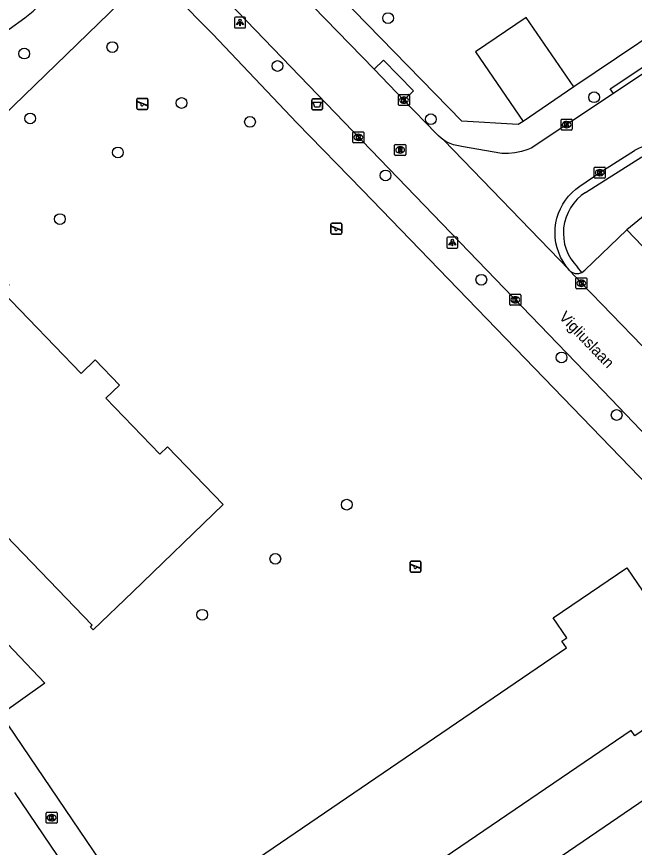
# Model space of a CAD drawing. Extents: x 157466 to 158888, y 383063 to 384677.
# Drawn here: x 158428.2 to 158484.4, y 383836.2 to 383911.7 of the extents above; entities that cross this region are included whole.
import ezdxf

# ---------------------------------------------------------------- set-up
doc = ezdxf.new("R2010")
doc.units = 0
for name, color, linetype in [('IMGEO_Afvalbak', 7, 'Continuous'), ('IMGEO_Boom', 7, 'Continuous'), ('IMGEO_Groenvoorziening', 7, 'Continuous'), ('IMGEO_Kolk', 7, 'Continuous'), ('IMGEO_Lichtpunt', 7, 'Continuous'), ('IMGEO_Openbare_ruimte_label', 7, 'Continuous'), ('IMGEO_Pand', 7, 'Continuous'), ('IMGEO_Parkeervlak_open', 7, 'Continuous'), ('IMGEO_Rijbaan_lokaal_open', 7, 'Continuous'), ('IMGEO_Rioolput', 7, 'Continuous'), ('IMGEO_Speelvoorziening', 7, 'Continuous'), ('IMGEO_Voetpad_open', 7, 'Continuous')]:
    doc.layers.add(name, color=color, linetype=linetype)

msp = doc.modelspace()

# ---------------------------------------------------------------- linework, layer by layer
at = {"layer": 'IMGEO_Afvalbak'}
for p, q in [((158455.072, 383903.299), (158455.072, 383904.099)), ((158455.072, 383904.099), (158455.072, 383903.299)), ((158455.172, 383904.199), (158455.962, 383904.199)), ((158455.962, 383904.199), (158455.172, 383904.199)), ((158456.062, 383904.099), (158456.062, 383903.299)), ((158456.062, 383903.299), (158456.062, 383904.099)), ((158455.962, 383903.199), (158455.172, 383903.199)), ((158455.172, 383903.199), (158455.962, 383903.199))]:
    msp.add_line(p, q, dxfattribs=at)
msp.add_lwpolyline([(158455.215, 383903.913), (158455.919, 383903.913), (158455.77, 383903.443), (158455.364, 383903.443), (158455.215, 383903.913)], dxfattribs=at)
for centre, start, end in [((158455.172, 383904.099), 90, 180), ((158455.172, 383904.099), 90, 180), ((158455.962, 383904.099), 0, 90), ((158455.962, 383904.099), 360, 90), ((158455.172, 383903.299), 180, 270), ((158455.172, 383903.299), 180, 270), ((158455.962, 383903.299), 270, 0), ((158455.962, 383903.299), 270, 0)]:
    msp.add_arc(centre, 0.1, start, end, dxfattribs=at)
at = {"layer": 'IMGEO_Boom'}
for centre in [(158462.018, 383911.546), (158436.949, 383908.915), (158428.938, 383908.323), (158451.965, 383907.197), (158480.749, 383904.35), (158443.244, 383903.832), (158429.481, 383902.424), (158449.461, 383902.111), (158465.907, 383902.357), (158437.457, 383899.335), (158461.786, 383897.242), (158432.179, 383893.275), (158470.492, 383887.761), (158477.79, 383880.695), (158482.796, 383875.46), (158458.259, 383867.312), (158451.768, 383862.385), (158445.121, 383857.302)]:
    msp.add_circle(centre, 0.489, dxfattribs=at)
at = {"layer": 'IMGEO_Groenvoorziening'}
msp.add_lwpolyline([(158490.531, 383897.866), (158483.715, 383892.309)], dxfattribs=at)
at = {"layer": 'IMGEO_Kolk'}
for p, q in [((158462.961, 383903.67), (158462.961, 383904.522)), ((158463.036, 383904.596), (158463.888, 383904.596)), ((158463.962, 383904.522), (158463.962, 383903.67)), ((158463.472, 383903.816), (158463.447, 383903.816)), ((158463.449, 383904.376), (158463.474, 383904.376)), ((158463.888, 383903.596), (158463.036, 383903.596)), ((158477.747, 383901.437), (158477.747, 383902.289)), ((158477.822, 383902.363), (158478.674, 383902.363)), ((158478.748, 383902.289), (158478.748, 383901.437)), ((158478.258, 383901.583), (158478.233, 383901.583)), ((158478.235, 383902.143), (158478.26, 383902.143)), ((158458.817, 383900.283), (158458.817, 383901.135)), ((158458.892, 383901.209), (158459.744, 383901.209)), ((158459.305, 383900.989), (158459.33, 383900.989)), ((158459.818, 383901.135), (158459.818, 383900.283)), ((158478.674, 383901.363), (158477.822, 383901.363)), ((158459.744, 383900.209), (158458.892, 383900.209)), ((158459.328, 383900.429), (158459.303, 383900.429)), ((158480.766, 383897.069), (158480.766, 383897.921)), ((158480.841, 383897.995), (158481.693, 383897.995)), ((158481.254, 383897.775), (158481.279, 383897.775)), ((158481.767, 383897.921), (158481.767, 383897.069)), ((158481.693, 383896.995), (158480.841, 383896.995)), ((158481.277, 383897.215), (158481.252, 383897.215)), ((158479.091, 383887.014), (158479.091, 383887.866)), ((158479.166, 383887.94), (158480.018, 383887.94)), ((158480.092, 383887.866), (158480.092, 383887.014)), ((158479.602, 383887.16), (158479.577, 383887.16)), ((158479.579, 383887.72), (158479.604, 383887.72)), ((158473.083, 383885.509), (158473.083, 383886.361)), ((158473.158, 383886.435), (158474.01, 383886.435)), ((158474.084, 383886.361), (158474.084, 383885.509)), ((158480.018, 383886.94), (158479.166, 383886.94)), ((158473.594, 383885.655), (158473.569, 383885.655)), ((158473.571, 383886.215), (158473.596, 383886.215)), ((158474.01, 383885.435), (158473.158, 383885.435)), ((158430.926, 383838.425), (158430.926, 383839.277)), ((158431.001, 383839.351), (158431.853, 383839.351)), ((158431.414, 383839.131), (158431.439, 383839.131)), ((158431.927, 383839.277), (158431.927, 383838.425)), ((158431.853, 383838.351), (158431.001, 383838.351)), ((158431.437, 383838.571), (158431.412, 383838.571))]:
    msp.add_line(p, q, dxfattribs=at)
for points in [[(158462.961, 383903.67), (158462.961, 383904.522)], [(158463.036, 383904.596), (158463.888, 383904.596)], [(158463.962, 383904.522), (158463.962, 383903.67)], [(158463.282, 383904.296), (158463.405, 383904.296), (158463.405, 383904.145), (158463.535, 383904.296), (158463.699, 383904.296), (158463.553, 383904.145), (158463.706, 383903.896), (158463.554, 383903.896), (158463.469, 383904.06), (158463.405, 383903.993), (158463.405, 383903.896), (158463.282, 383903.896), (158463.282, 383904.296)], [(158463.888, 383903.596), (158463.036, 383903.596)], [(158477.747, 383901.437), (158477.747, 383902.289)], [(158477.822, 383902.363), (158478.674, 383902.363)], [(158478.748, 383902.289), (158478.748, 383901.437)], [(158478.068, 383902.063), (158478.191, 383902.063), (158478.191, 383901.912), (158478.321, 383902.063), (158478.485, 383902.063), (158478.339, 383901.912), (158478.492, 383901.663), (158478.34, 383901.663), (158478.255, 383901.827), (158478.191, 383901.76), (158478.191, 383901.663), (158478.068, 383901.663), (158478.068, 383902.063)], [(158458.817, 383900.283), (158458.817, 383901.135)], [(158458.892, 383901.209), (158459.744, 383901.209)], [(158459.138, 383900.909), (158459.261, 383900.909), (158459.261, 383900.758), (158459.391, 383900.909), (158459.555, 383900.909), (158459.409, 383900.758), (158459.562, 383900.509), (158459.41, 383900.509), (158459.325, 383900.673), (158459.261, 383900.606), (158459.261, 383900.509), (158459.138, 383900.509), (158459.138, 383900.909)], [(158459.818, 383901.135), (158459.818, 383900.283)], [(158478.674, 383901.363), (158477.822, 383901.363)], [(158459.744, 383900.209), (158458.892, 383900.209)], [(158480.766, 383897.069), (158480.766, 383897.921)], [(158480.841, 383897.995), (158481.693, 383897.995)], [(158481.087, 383897.695), (158481.21, 383897.695), (158481.21, 383897.544), (158481.34, 383897.695), (158481.504, 383897.695), (158481.358, 383897.544), (158481.511, 383897.295), (158481.359, 383897.295), (158481.274, 383897.459), (158481.21, 383897.392), (158481.21, 383897.295), (158481.087, 383897.295), (158481.087, 383897.695)], [(158481.767, 383897.921), (158481.767, 383897.069)], [(158481.693, 383896.995), (158480.841, 383896.995)], [(158479.091, 383887.014), (158479.091, 383887.866)], [(158479.166, 383887.94), (158480.018, 383887.94)], [(158480.092, 383887.866), (158480.092, 383887.014)], [(158479.412, 383887.64), (158479.535, 383887.64), (158479.535, 383887.489), (158479.665, 383887.64), (158479.829, 383887.64), (158479.683, 383887.489), (158479.836, 383887.24), (158479.684, 383887.24), (158479.599, 383887.404), (158479.535, 383887.337), (158479.535, 383887.24), (158479.412, 383887.24), (158479.412, 383887.64)], [(158473.083, 383885.509), (158473.083, 383886.361)], [(158473.158, 383886.435), (158474.01, 383886.435)], [(158474.084, 383886.361), (158474.084, 383885.509)], [(158480.018, 383886.94), (158479.166, 383886.94)], [(158473.404, 383886.135), (158473.527, 383886.135), (158473.527, 383885.984), (158473.657, 383886.135), (158473.821, 383886.135), (158473.675, 383885.984), (158473.828, 383885.735), (158473.676, 383885.735), (158473.591, 383885.899), (158473.527, 383885.832), (158473.527, 383885.735), (158473.404, 383885.735), (158473.404, 383886.135)], [(158474.01, 383885.435), (158473.158, 383885.435)], [(158430.926, 383838.425), (158430.926, 383839.277)], [(158431.001, 383839.351), (158431.853, 383839.351)], [(158431.247, 383839.051), (158431.37, 383839.051), (158431.37, 383838.9), (158431.5, 383839.051), (158431.664, 383839.051), (158431.518, 383838.9), (158431.671, 383838.651), (158431.519, 383838.651), (158431.434, 383838.815), (158431.37, 383838.748), (158431.37, 383838.651), (158431.247, 383838.651), (158431.247, 383839.051)], [(158431.927, 383839.277), (158431.927, 383838.425)], [(158431.853, 383838.351), (158431.001, 383838.351)]]:
    msp.add_lwpolyline(points, dxfattribs=at)
for centre, start, end in [((158463.038, 383904.52), 91.55205, 178.44795), ((158463.038, 383904.52), 91.55205, 178.44795), ((158463.886, 383904.52), 1.55205, 88.44795), ((158463.886, 383904.52), 1.55205, 88.44795), ((158463.038, 383903.672), 181.55205, 268.44795), ((158463.038, 383903.672), 181.55205, 268.44795), ((158463.886, 383903.672), 271.55205, 358.44795), ((158463.886, 383903.672), 271.55205, 358.44795), ((158477.824, 383902.287), 91.55205, 178.44795), ((158477.824, 383902.287), 91.55205, 178.44795), ((158478.672, 383902.287), 1.55205, 88.44795), ((158478.672, 383902.287), 1.55205, 88.44795), ((158458.894, 383901.133), 91.55205, 178.44795), ((158458.894, 383901.133), 91.55205, 178.44795), ((158459.742, 383901.133), 1.55205, 88.44795), ((158459.742, 383901.133), 1.55205, 88.44795), ((158477.824, 383901.439), 181.55205, 268.44795), ((158477.824, 383901.439), 181.55205, 268.44795), ((158478.672, 383901.439), 271.55205, 358.44795), ((158478.672, 383901.439), 271.55205, 358.44795), ((158458.894, 383900.285), 181.55205, 268.44795), ((158458.894, 383900.285), 181.55205, 268.44795), ((158459.742, 383900.285), 271.55205, 358.44795), ((158459.742, 383900.285), 271.55205, 358.44795), ((158480.843, 383897.919), 91.55205, 178.44795), ((158480.843, 383897.919), 91.55205, 178.44795), ((158481.691, 383897.919), 1.55205, 88.44795), ((158481.691, 383897.919), 1.55205, 88.44795), ((158480.843, 383897.071), 181.55205, 268.44795), ((158480.843, 383897.071), 181.55205, 268.44795), ((158481.691, 383897.071), 271.55205, 358.44795), ((158481.691, 383897.071), 271.55205, 358.44795), ((158479.168, 383887.864), 91.55205, 178.44795), ((158479.168, 383887.864), 91.55205, 178.44795), ((158480.016, 383887.864), 1.55205, 88.44795), ((158480.016, 383887.864), 1.55205, 88.44795), ((158473.16, 383886.359), 91.55205, 178.44795), ((158473.16, 383886.359), 91.55205, 178.44795), ((158474.008, 383886.359), 1.55205, 88.44795), ((158474.008, 383886.359), 1.55205, 88.44795), ((158479.168, 383887.016), 181.55205, 268.44795), ((158479.168, 383887.016), 181.55205, 268.44795), ((158480.016, 383887.016), 271.55205, 358.44795), ((158480.016, 383887.016), 271.55205, 358.44795), ((158473.16, 383885.511), 181.55205, 268.44795), ((158473.16, 383885.511), 181.55205, 268.44795), ((158474.008, 383885.511), 271.55205, 358.44795), ((158474.008, 383885.511), 271.55205, 358.44795), ((158431.003, 383839.275), 91.55205, 178.44795), ((158431.003, 383839.275), 91.55205, 178.44795), ((158431.851, 383839.275), 1.55205, 88.44795), ((158431.851, 383839.275), 1.55205, 88.44795), ((158431.003, 383838.427), 181.55205, 268.44795), ((158431.003, 383838.427), 181.55205, 268.44795), ((158431.851, 383838.427), 271.55205, 358.44795), ((158431.851, 383838.427), 271.55205, 358.44795)]:
    msp.add_arc(centre, 0.0765, start, end, dxfattribs=at)
for centre, major_axis, ratio, start_param, end_param in [((158463.448, 383904.096), (-0.387, 0.002), 0.722429, 4.712389, 7.853982), ((158463.473, 383904.096), (-0.39, 0.002), 0.717154, 1.570796, 4.712389), ((158478.234, 383901.863), (-0.387, 0.002), 0.722429, 4.712389, 7.853982), ((158478.259, 383901.863), (-0.39, 0.002), 0.717154, 1.570796, 4.712389), ((158459.304, 383900.709), (-0.387, 0.002), 0.722429, 4.712389, 7.853982), ((158459.329, 383900.709), (-0.39, 0.002), 0.717154, 1.570796, 4.712389), ((158481.253, 383897.495), (-0.387, 0.002), 0.722429, 4.712389, 7.853982), ((158481.278, 383897.495), (-0.39, 0.002), 0.717154, 1.570796, 4.712389), ((158479.578, 383887.44), (-0.387, 0.002), 0.722429, 4.712389, 7.853982), ((158479.603, 383887.44), (-0.39, 0.002), 0.717154, 1.570796, 4.712389), ((158473.57, 383885.935), (-0.387, 0.002), 0.722429, 4.712389, 7.853982), ((158473.595, 383885.935), (-0.39, 0.002), 0.717154, 1.570796, 4.712389), ((158431.413, 383838.851), (-0.387, 0.002), 0.722429, 4.712389, 7.853982), ((158431.438, 383838.851), (-0.39, 0.002), 0.717154, 1.570796, 4.712389)]:
    msp.add_ellipse(centre, major_axis=major_axis, ratio=ratio, start_param=start_param, end_param=end_param, dxfattribs=at)
at = {"layer": 'IMGEO_Lichtpunt'}
for p, q in [((158448.057, 383911.551), (158448.057, 383910.744)), ((158448.057, 383911.551), (158448.057, 383910.744)), ((158448.959, 383911.646), (158448.151, 383911.646)), ((158448.959, 383911.646), (158448.151, 383911.646)), ((158449.053, 383910.744), (158449.053, 383911.551)), ((158449.053, 383910.744), (158449.053, 383911.551)), ((158448.151, 383910.65), (158448.959, 383910.65)), ((158448.151, 383910.65), (158448.959, 383910.65)), ((158467.365, 383891.545), (158467.365, 383890.738)), ((158467.365, 383891.545), (158467.365, 383890.738)), ((158468.267, 383891.64), (158467.459, 383891.64)), ((158468.267, 383891.64), (158467.459, 383891.64)), ((158468.361, 383890.738), (158468.361, 383891.545)), ((158468.361, 383890.738), (158468.361, 383891.545)), ((158467.459, 383890.644), (158468.267, 383890.644)), ((158467.459, 383890.644), (158468.267, 383890.644))]:
    msp.add_line(p, q, dxfattribs=at)
for points in [[(158448.431, 383911.215), (158448.47, 383911.187), (158448.282, 383910.925), (158448.244, 383910.952), (158448.431, 383911.215)], [(158448.533, 383911.167), (158448.58, 383911.167), (158448.58, 383910.845), (158448.533, 383910.845), (158448.533, 383911.167)], [(158448.643, 383911.187), (158448.681, 383911.214), (158448.868, 383910.952), (158448.829, 383910.924), (158448.643, 383911.187)], [(158467.739, 383891.209), (158467.778, 383891.181), (158467.59, 383890.919), (158467.552, 383890.946), (158467.739, 383891.209)], [(158467.841, 383891.161), (158467.888, 383891.161), (158467.888, 383890.839), (158467.841, 383890.839), (158467.841, 383891.161)], [(158467.951, 383891.181), (158467.989, 383891.208), (158468.176, 383890.946), (158468.137, 383890.918), (158467.951, 383891.181)]]:
    msp.add_lwpolyline(points, dxfattribs=at)
for centre in [(158448.556, 383911.349), (158467.864, 383891.343)]:
    msp.add_circle(centre, 0.0994, dxfattribs=at)
for centre, start, end in [((158448.151, 383911.551), 90, 180), ((158448.151, 383911.551), 90, 180), ((158448.959, 383911.551), 0, 90), ((158448.959, 383911.551), 0, 90), ((158448.151, 383910.744), 180, 270), ((158448.151, 383910.744), 180, 270), ((158448.959, 383910.744), 270, 0), ((158448.959, 383910.744), 270, 360), ((158467.459, 383891.545), 90, 180), ((158467.459, 383891.545), 90, 180), ((158468.267, 383891.545), 0, 90), ((158468.267, 383891.545), 0, 90), ((158467.459, 383890.738), 180, 270), ((158467.459, 383890.738), 180, 270), ((158468.267, 383890.738), 270, 0), ((158468.267, 383890.738), 270, 360)]:
    msp.add_arc(centre, 0.0946, start, end, dxfattribs=at)
at = {"layer": 'IMGEO_Pand'}
for points in [[(158478.891, 383905.287), (158474.562, 383911.617), (158469.956, 383908.467), (158474.285, 383902.137)], [(158478.891, 383905.287), (158474.285, 383902.137)], [(158419.853, 383886.779), (158424.1, 383890.875), (158427.558, 383887.289), (158426.943, 383886.695), (158434.123, 383879.25), (158435.398, 383880.479), (158437.607, 383878.188), (158436.368, 383876.993), (158441.278, 383871.902), (158441.97, 383872.57), (158447.024, 383867.329), (158438.798, 383859.396), (158435.198, 383855.925), (158434.951, 383856.181), (158435.126, 383856.35), (158410.805, 383881.571), (158410.627, 383881.399), (158410.336, 383881.7), (158415.694, 383886.867)], [(158478.224, 383854.282), (158477.81, 383854.89), (158478.271, 383855.204), (158477.039, 383857.01), (158479.58, 383858.744), (158483.71, 383861.562), (158491.044, 383850.813), (158484.439, 383846.306), (158484.117, 383846.778), (158447.456, 383821.813), (158442.113, 383829.643), (158446.244, 383832.462), (158478.224, 383854.282)]]:
    msp.add_lwpolyline(points, dxfattribs=at)
at = {"layer": 'IMGEO_Parkeervlak_open'}
for points in [[(158479.64, 383888.427), (158479.899, 383888.624), (158483.715, 383892.309)], [(158483.715, 383892.309), (158488.641, 383887.177)]]:
    msp.add_lwpolyline(points, dxfattribs=at)
at = {"layer": 'IMGEO_Rijbaan_lokaal_open'}
for points in [[(158460.743, 383906.891), (158450.745, 383917.224), (158448.286, 383919.821)], [(158427.264, 383910.251), (158427.575, 383910.555), (158429, 383911.582), (158429.753, 383912.179), (158430.49, 383912.884), (158431.654, 383914.002), (158434.828, 383917.055), (158434.943, 383917.201)], [(158445.091, 383915.53), (158482.296, 383876.893), (158488.326, 383870.597)], [(158463.454, 383904.089), (158460.743, 383906.891)], [(158485.625, 383906.794), (158482.499, 383904.704)], [(158482.499, 383904.704), (158475.032, 383899.712), (158474.717, 383899.596), (158474.143, 383899.428), (158473.556, 383899.313), (158472.961, 383899.25), (158472.363, 383899.241), (158468.693, 383899.888), (158468.567, 383899.902), (158468.256, 383899.957), (158467.952, 383900.04), (158467.656, 383900.149), (158467.371, 383900.284), (158467.099, 383900.444)], [(158467.099, 383900.444), (158466.843, 383900.628), (158466.604, 383900.834), (158466.384, 383901.061), (158463.454, 383904.089)], [(158467.099, 383900.444), (158478.462, 383888.677)], [(158478.462, 383888.677), (158478.177, 383889.033), (158477.925, 383889.413), (158477.708, 383889.813), (158477.527, 383890.232), (158477.385, 383890.665), (158477.282, 383891.109), (158477.219, 383891.56), (158477.197, 383892.015), (158477.215, 383892.47), (158477.274, 383892.922), (158477.373, 383893.367), (158477.511, 383893.801), (158477.688, 383894.221), (158477.902, 383894.624), (158478.15, 383895.006), (158478.432, 383895.364), (158478.744, 383895.696), (158479.085, 383895.998), (158479.452, 383896.269), (158481.267, 383897.496), (158484.41, 383899.505)], [(158478.519, 383888.613), (158478.462, 383888.677)], [(158485.103, 383881.745), (158479.591, 383887.439), (158478.519, 383888.613)]]:
    msp.add_lwpolyline(points, dxfattribs=at)
msp.add_arc((158487.148, 383894.639), 5.583, 40.3353, 119.3666, dxfattribs=at)
at = {"layer": 'IMGEO_Rioolput'}
for p, q in [((158462.616, 383899.134), (158462.616, 383899.986)), ((158462.691, 383900.06), (158463.543, 383900.06)), ((158463.617, 383899.986), (158463.617, 383899.134)), ((158463.127, 383899.28), (158463.102, 383899.28)), ((158463.104, 383899.84), (158463.129, 383899.84)), ((158463.543, 383899.06), (158462.691, 383899.06))]:
    msp.add_line(p, q, dxfattribs=at)
for points in [[(158462.616, 383899.134), (158462.616, 383899.986)], [(158462.691, 383900.06), (158463.543, 383900.06)], [(158463.617, 383899.986), (158463.617, 383899.134)], [(158463.205, 383899.758), (158462.953, 383899.76), (158462.953, 383899.36)], [(158462.953, 383899.36), (158463.077, 383899.36), (158463.077, 383899.522), (158463.088, 383899.522)], [(158463.131, 383899.679), (158463.077, 383899.679), (158463.077, 383899.598)], [(158463.077, 383899.598), (158463.129, 383899.598)], [(158463.135, 383899.493), (158463.206, 383899.36), (158463.346, 383899.36), (158463.281, 383899.486)], [(158463.543, 383899.06), (158462.691, 383899.06)]]:
    msp.add_lwpolyline(points, dxfattribs=at)
for centre, radius, start, end in [((158462.693, 383899.984), 0.0765, 91.55205, 178.44795), ((158462.693, 383899.984), 0.0765, 91.55205, 178.44795), ((158463.541, 383899.984), 0.0765, 1.55205, 88.44795), ((158463.541, 383899.984), 0.0765, 1.55205, 88.44795), ((158463.087, 383899.469), 0.0533, 26.02933, 88.69889), ((158463.113, 383899.787), 0.19, 274.7715, 282.96867), ((158463.137, 383899.583), 0.0964, 77.00612, 93.18647), ((158463.151, 383899.64), 0.0378, 276.66336, 79.67722), ((158463.204, 383899.648), 0.109, 350.36119, 89.41601), ((158463.202, 383899.648), 0.112, 277.58423, 350.98172), ((158463.186, 383899.433), 0.108, 29.51342, 73.79051), ((158462.693, 383899.136), 0.0765, 181.55205, 268.44795), ((158462.693, 383899.136), 0.0765, 181.55205, 268.44795), ((158463.541, 383899.136), 0.0765, 271.55205, 358.44795), ((158463.541, 383899.136), 0.0765, 271.55205, 358.44795)]:
    msp.add_arc(centre, radius, start, end, dxfattribs=at)
for centre, major_axis, ratio, start_param, end_param in [((158463.103, 383899.56), (-0.387, 0.002), 0.722429, 4.712389, 7.853982), ((158463.128, 383899.56), (-0.39, 0.002), 0.717154, 1.570796, 4.712389)]:
    msp.add_ellipse(centre, major_axis=major_axis, ratio=ratio, start_param=start_param, end_param=end_param, dxfattribs=at)
at = {"layer": 'IMGEO_Speelvoorziening'}
for p, q in [((158439.191, 383903.354), (158439.191, 383904.154)), ((158439.191, 383904.154), (158439.191, 383903.354)), ((158439.574, 383903.782), (158439.235, 383903.919)), ((158439.26, 383903.979), (158440.136, 383903.626)), ((158439.291, 383904.254), (158440.081, 383904.254)), ((158440.081, 383904.254), (158439.291, 383904.254)), ((158440.181, 383904.154), (158440.181, 383903.354)), ((158440.181, 383903.354), (158440.181, 383904.154)), ((158440.081, 383903.254), (158439.291, 383903.254)), ((158439.291, 383903.254), (158440.081, 383903.254)), ((158440.112, 383903.566), (158439.772, 383903.703)), ((158456.825, 383892.014), (158456.825, 383892.814)), ((158456.825, 383892.814), (158456.825, 383892.014)), ((158457.208, 383892.442), (158456.869, 383892.579)), ((158456.894, 383892.639), (158457.77, 383892.286)), ((158456.925, 383892.914), (158457.715, 383892.914)), ((158457.715, 383892.914), (158456.925, 383892.914)), ((158457.815, 383892.814), (158457.815, 383892.014)), ((158457.815, 383892.014), (158457.815, 383892.814)), ((158457.715, 383891.914), (158456.925, 383891.914)), ((158456.925, 383891.914), (158457.715, 383891.914)), ((158457.746, 383892.226), (158457.406, 383892.363)), ((158464.02, 383861.281), (158464.02, 383862.081)), ((158464.02, 383862.081), (158464.02, 383861.281)), ((158464.403, 383861.709), (158464.064, 383861.846)), ((158464.089, 383861.906), (158464.965, 383861.553)), ((158464.12, 383862.181), (158464.91, 383862.181)), ((158464.91, 383862.181), (158464.12, 383862.181)), ((158464.941, 383861.493), (158464.601, 383861.63)), ((158465.01, 383862.081), (158465.01, 383861.281)), ((158465.01, 383861.281), (158465.01, 383862.081)), ((158464.91, 383861.181), (158464.12, 383861.181)), ((158464.12, 383861.181), (158464.91, 383861.181))]:
    msp.add_line(p, q, dxfattribs=at)
for centre, radius, start, end in [((158439.291, 383904.154), 0.1, 90, 180), ((158439.291, 383904.154), 0.1, 90, 180), ((158439.248, 383903.949), 0.0327, 68.07798, 248.07798), ((158439.653, 383903.692), 0.12, 130.99278, 5.16318), ((158440.081, 383904.154), 0.1, 0, 90), ((158440.081, 383904.154), 0.1, 360, 90), ((158439.291, 383903.354), 0.1, 180, 270), ((158439.291, 383903.354), 0.1, 180, 270), ((158440.081, 383903.354), 0.1, 270, 0), ((158440.081, 383903.354), 0.1, 270, 0), ((158440.124, 383903.596), 0.0327, 248.07798, 68.07798), ((158456.925, 383892.814), 0.1, 90, 180), ((158456.925, 383892.814), 0.1, 90, 180), ((158456.882, 383892.609), 0.0327, 68.07798, 248.07798), ((158457.287, 383892.352), 0.12, 130.99278, 5.16318), ((158457.715, 383892.814), 0.1, 0, 90), ((158457.715, 383892.814), 0.1, 360, 90), ((158456.925, 383892.014), 0.1, 180, 270), ((158456.925, 383892.014), 0.1, 180, 270), ((158457.715, 383892.014), 0.1, 270, 0), ((158457.715, 383892.014), 0.1, 270, 0), ((158457.758, 383892.256), 0.0327, 248.07798, 68.07798), ((158464.12, 383862.081), 0.1, 90, 180), ((158464.12, 383862.081), 0.1, 90, 180), ((158464.077, 383861.876), 0.0327, 68.07798, 248.07798), ((158464.482, 383861.619), 0.12, 130.99278, 5.16318), ((158464.91, 383862.081), 0.1, 0, 90), ((158464.91, 383862.081), 0.1, 360, 90), ((158464.953, 383861.523), 0.0327, 248.07798, 68.07798), ((158464.12, 383861.281), 0.1, 180, 270), ((158464.12, 383861.281), 0.1, 180, 270), ((158464.91, 383861.281), 0.1, 270, 0), ((158464.91, 383861.281), 0.1, 270, 0)]:
    msp.add_arc(centre, radius, start, end, dxfattribs=at)
at = {"layer": 'IMGEO_Voetpad_open'}
for points in [[(158474.285, 383902.137), (158473.84, 383901.885), (158468.714, 383902.178), (158453.974, 383917.346), (158449.757, 383921.777)], [(158438.559, 383913.872), (158416.387, 383892.382)], [(158500.951, 383851.176), (158500, 383852.558), (158496.134, 383858.175), (158459.68, 383895.913), (158453.718, 383902.033), (158446.077, 383910.1), (158442.573, 383913.66)], [(158522.139, 383867.243), (158500, 383899.529), (158490.625, 383913.201), (158478.891, 383905.287)], [(158460.743, 383906.891), (158461.614, 383907.734), (158464.325, 383904.93), (158463.454, 383904.089)], [(158482.499, 383904.704), (158482.222, 383905.119), (158485.348, 383907.209), (158485.625, 383906.794)], [(158479.98, 383895.695), (158485.091, 383898.937)], [(158479.64, 383888.427), (158479.253, 383888.903)], [(158478.519, 383888.613), (158478.58, 383888.554), (158478.646, 383888.502), (158478.717, 383888.455), (158478.791, 383888.415), (158478.869, 383888.381), (158478.949, 383888.355), (158479.032, 383888.336), (158479.115, 383888.324), (158479.2, 383888.32), (158479.284, 383888.324), (158479.368, 383888.335), (158479.451, 383888.353), (158479.531, 383888.379), (158479.609, 383888.412), (158479.64, 383888.427)], [(158403.479, 383880.004), (158404.851, 383878.41), (158406.958, 383876.246), (158411.036, 383871.909), (158430.803, 383851.097), (158426.813, 383848.24), (158440.405, 383828.146), (158440.739, 383828.38), (158449.308, 383815.94)], [(158449.308, 383815.94), (158500, 383850.527), (158500.951, 383851.176)], [(158428.045, 383841.145), (158433.911, 383832.502)]]:
    msp.add_lwpolyline(points, dxfattribs=at)
msp.add_arc((158482.317, 383892.01), 4.363, 122.37886, 225.40205, dxfattribs=at)

# ---------------------------------------------------------------- texts
at = {"layer": 'IMGEO_Openbare_ruimte_label'}
msp.add_text('Vigliuslaan', height=1, rotation=313.78457, dxfattribs=at).set_placement((158477.487, 383884.307))

doc.saveas('drawing.dxf')
